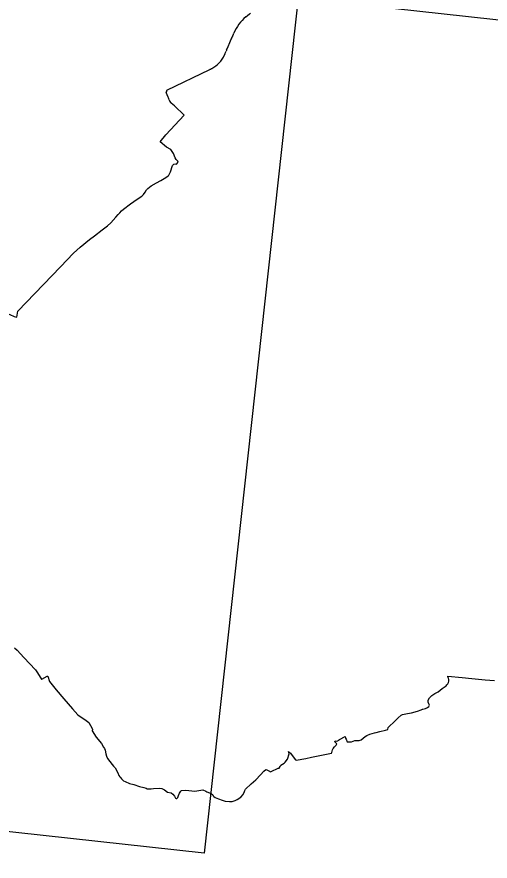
# Model space of a CAD drawing. Extents: x -678204 to -526855, y -1228851 to -1110393.
# Drawn here: x -549538 to -543059, y -1205218 to -1193660 of the extents above; entities that cross this region are included whole.
import ezdxf

# ---------------------------------------------------------------- set-up
doc = ezdxf.new("R2010")
doc.units = 0
for name, color, linetype in [('00_n_cyklo prujezdne rekreacni hlavni', 7, 'Continuous'), ('00_n_cyklo studie rekreacni hlavni', 7, 'Continuous'), ('00_n_cyklo trasovani rekreacni hlavni', 7, 'Continuous'), ('_HELP BIG', 7, 'Continuous')]:
    doc.layers.add(name, color=color, linetype=linetype)

msp = doc.modelspace()

# ---------------------------------------------------------------- linework, layer by layer
at = {"layer": '00_n_cyklo prujezdne rekreacni hlavni'}
for p, q in [((-546588, -1193932), (-546568, -1193883)), ((-546654, -1194087), (-546612, -1193988)), ((-546695, -1194183), (-546685, -1194161)), ((-546684, -1194157), (-546671, -1194128)), ((-547484, -1194665), (-546896, -1194380)), ((-546886, -1194375), (-546871, -1194367)), ((-547492, -1194698), (-547491, -1194688)), ((-547489, -1194676), (-547486, -1194668)), ((-547470, -1194748), (-547491, -1194704)), ((-547453, -1194795), (-547461, -1194770))]:
    msp.add_line(p, q, dxfattribs=at)
for points in [[(-546403, -1193660), (-546380, -1193641), (-546351, -1193617), (-546341, -1193609)], [(-546664, -1194107), (-546666, -1194101), (-546663, -1194094), (-546657, -1194091)], [(-547249, -1195006), (-547380, -1194880), (-547425, -1194841)], [(-547457, -1195828), (-547435, -1195782), (-547406, -1195697), (-547387, -1195675), (-547372, -1195673), (-547351, -1195678), (-547328, -1195649), (-547334, -1195637), (-547356, -1195614), (-547372, -1195588), (-547395, -1195531), (-547432, -1195478), (-547489, -1195442), (-547578, -1195369), (-547497, -1195273), (-547249, -1195006), (-547249, -1195006)], [(-548476, -1196658), (-548369, -1196576), (-548297, -1196523), (-548253, -1196479), (-548185, -1196402), (-548150, -1196364), (-548127, -1196343), (-548104, -1196317), (-548077, -1196292), (-547983, -1196218), (-547936, -1196186), (-547862, -1196139), (-547826, -1196115), (-547802, -1196092), (-547781, -1196061), (-547762, -1196028), (-547743, -1196008), (-547701, -1195974), (-547626, -1195933), (-547567, -1195898), (-547500, -1195857), (-547468, -1195835), (-547457, -1195828)], [(-549538, -1197769), (-549525, -1197689), (-548940, -1197083), (-548761, -1196895), (-548670, -1196814), (-548543, -1196709), (-548476, -1196658)], [(-549923, -1197595), (-549910, -1197542), (-549869, -1197555), (-549896, -1197646), (-549715, -1197701), (-549636, -1197736), (-549576, -1197762), (-549538, -1197769)]]:
    msp.add_lwpolyline(points, dxfattribs=at)
for centre, radius, start, end in [((-546028, -1194110), 585, 129.7958, 157.1831), ((-552123, -1191615), 6000, 336.6949, 337.2769), ((-546395, -1194245), 300, 153.7272, 157), ((-546671, -1194109), 8, 333.7272, 11.8453), ((-546661, -1194084), 8, 302.9464, 337.0003), ((-547058, -1194013), 400, 297.9126, 334.999), ((-546774, -1194119), 98.5, 334.999, 337.3471), ((-547027, -1194110), 300, 295.8241, 297.9126), ((-547431, -1194693), 60.5, 163.228, 175.0532), ((-547482, -1194669), 5, 115.8241, 163.228), ((-547480, -1194699), 12, 175.0532, 205.7978), ((-547605, -1194813), 150, 16.8484, 25.7978), ((-547358, -1194766), 100, 196.8484, 228.0657)]:
    msp.add_arc(centre, radius, start, end, dxfattribs=at)
at = {"layer": '00_n_cyklo studie rekreacni hlavni'}
for points in [[(-549572, -1202299), (-549536, -1202330), (-549442, -1202431), (-549284, -1202597), (-549257, -1202638), (-549220, -1202700), (-549200, -1202727), (-549195, -1202729), (-549124, -1202684), (-549116, -1202684), (-549090, -1202759), (-549002, -1202871), (-548894, -1202998), (-548774, -1203133), (-548704, -1203217), (-548587, -1203293), (-548553, -1203322), (-548531, -1203361), (-548504, -1203413), (-548506, -1203436), (-548453, -1203523), (-548377, -1203607), (-548352, -1203658), (-548338, -1203678), (-548331, -1203701), (-548321, -1203748), (-548310, -1203780), (-548295, -1203813), (-548235, -1203894), (-548217, -1203918), (-548194, -1203943), (-548155, -1204009), (-548141, -1204045), (-548130, -1204063), (-548121, -1204074), (-548105, -1204092), (-548076, -1204119), (-548053, -1204129), (-547997, -1204153), (-547937, -1204170), (-547860, -1204197), (-547799, -1204208), (-547766, -1204218), (-547752, -1204226), (-547736, -1204229), (-547699, -1204229), (-547668, -1204224), (-547579, -1204219), (-547555, -1204223), (-547516, -1204244), (-547474, -1204273), (-547424, -1204284), (-547401, -1204301), (-547380, -1204329), (-547366, -1204358), (-547358, -1204362), (-547347, -1204361), (-547342, -1204358), (-547335, -1204348), (-547326, -1204320), (-547310, -1204288), (-547294, -1204261), (-547283, -1204253), (-547225, -1204245), (-547100, -1204261), (-546994, -1204242), (-546950, -1204262), (-546935, -1204268), (-546879, -1204292), (-546855, -1204310), (-546850, -1204323), (-546843, -1204331), (-546821, -1204345), (-546777, -1204366), (-546726, -1204384), (-546686, -1204397), (-546627, -1204403), (-546589, -1204403), (-546549, -1204389), (-546523, -1204376), (-546473, -1204341), (-546439, -1204308), (-546420, -1204266), (-546416, -1204249), (-546407, -1204231), (-546329, -1204161), (-546267, -1204105), (-546202, -1204036), (-546156, -1203985), (-546131, -1203965), (-546118, -1203968), (-546081, -1203988), (-546070, -1203996), (-546057, -1203990), (-545961, -1203944), (-545947, -1203944), (-545935, -1203923), (-545924, -1203904), (-545880, -1203875), (-545865, -1203864), (-545834, -1203822), (-545811, -1203749), (-545819, -1203716), (-545817, -1203715), (-545808, -1203724), (-545794, -1203739), (-545767, -1203770), (-545724, -1203833), (-545715, -1203838), (-545581, -1203814), (-545504, -1203795), (-545232, -1203741), (-545226, -1203732), (-545217, -1203695), (-545209, -1203675), (-545190, -1203652), (-545166, -1203631), (-545159, -1203611), (-545184, -1203584), (-545181, -1203571), (-545159, -1203574), (-545145, -1203573), (-545133, -1203560), (-545123, -1203553), (-545045, -1203513)], [(-545045, -1203513), (-545037, -1203535), (-545031, -1203550), (-545016, -1203587), (-544957, -1203586), (-544912, -1203568), (-544850, -1203565), (-544824, -1203556), (-544796, -1203536), (-544769, -1203512), (-544747, -1203496), (-544706, -1203481), (-544642, -1203461), (-544620, -1203457), (-544570, -1203445), (-544490, -1203426), (-544461, -1203418), (-544454, -1203390), (-544444, -1203379), (-544427, -1203359), (-544385, -1203324), (-544316, -1203256), (-544276, -1203218), (-544260, -1203209), (-544188, -1203199), (-544133, -1203190), (-544054, -1203165), (-544005, -1203145), (-543984, -1203137), (-543981, -1203136), (-543943, -1203129), (-543916, -1203116), (-543897, -1203102), (-543890, -1203083), (-543898, -1203063), (-543909, -1203041), (-543907, -1203013), (-543890, -1202983), (-543858, -1202950), (-543818, -1202921), (-543771, -1202899), (-543714, -1202856), (-543662, -1202818), (-543662, -1202818), (-543653, -1202804), (-543639, -1202791), (-543630, -1202774), (-543626, -1202756), (-543626, -1202730), (-543629, -1202714), (-543631, -1202708), (-543636, -1202685), (-543441, -1202705), (-543308, -1202718), (-543128, -1202737), (-542998, -1202747)]]:
    msp.add_lwpolyline(points, dxfattribs=at)
at = {"layer": '00_n_cyklo trasovani rekreacni hlavni'}
for p, q in [((-546588, -1193932), (-546568, -1193883)), ((-546654, -1194087), (-546612, -1193988)), ((-546695, -1194183), (-546685, -1194161)), ((-546684, -1194157), (-546671, -1194128)), ((-547484, -1194665), (-546896, -1194380)), ((-546886, -1194375), (-546871, -1194367)), ((-547492, -1194698), (-547491, -1194688)), ((-547489, -1194676), (-547486, -1194668)), ((-547470, -1194748), (-547491, -1194704)), ((-547453, -1194795), (-547461, -1194770))]:
    msp.add_line(p, q, dxfattribs=at)
for points in [[(-546403, -1193660), (-546380, -1193641), (-546351, -1193617), (-546341, -1193609)], [(-546664, -1194107), (-546666, -1194101), (-546663, -1194094), (-546657, -1194091)], [(-547249, -1195006), (-547380, -1194880), (-547425, -1194841)], [(-547457, -1195828), (-547435, -1195782), (-547406, -1195697), (-547387, -1195675), (-547372, -1195673), (-547351, -1195678), (-547328, -1195649), (-547334, -1195637), (-547356, -1195614), (-547372, -1195588), (-547395, -1195531), (-547432, -1195478), (-547489, -1195442), (-547578, -1195369), (-547497, -1195273), (-547249, -1195006), (-547249, -1195006)], [(-548476, -1196658), (-548369, -1196576), (-548297, -1196523), (-548253, -1196479), (-548185, -1196402), (-548150, -1196364), (-548127, -1196343), (-548104, -1196317), (-548077, -1196292), (-547983, -1196218), (-547936, -1196186), (-547862, -1196139), (-547826, -1196115), (-547802, -1196092), (-547781, -1196061), (-547762, -1196028), (-547743, -1196008), (-547701, -1195974), (-547626, -1195933), (-547567, -1195898), (-547500, -1195857), (-547468, -1195835), (-547457, -1195828)], [(-549538, -1197769), (-549525, -1197689), (-548940, -1197083), (-548761, -1196895), (-548670, -1196814), (-548543, -1196709), (-548476, -1196658)], [(-549923, -1197595), (-549910, -1197542), (-549869, -1197555), (-549896, -1197646), (-549715, -1197701), (-549636, -1197736), (-549576, -1197762), (-549538, -1197769)], [(-549572, -1202299), (-549536, -1202330), (-549442, -1202431), (-549284, -1202597), (-549257, -1202638), (-549220, -1202700), (-549200, -1202727), (-549195, -1202729), (-549124, -1202684), (-549116, -1202684), (-549090, -1202759), (-549002, -1202871), (-548894, -1202998), (-548774, -1203133), (-548704, -1203217), (-548587, -1203293), (-548553, -1203322), (-548531, -1203361), (-548504, -1203413), (-548506, -1203436), (-548453, -1203523), (-548377, -1203607), (-548352, -1203658), (-548338, -1203678), (-548331, -1203701), (-548321, -1203748), (-548310, -1203780), (-548295, -1203813), (-548235, -1203894), (-548217, -1203918), (-548194, -1203943), (-548155, -1204009), (-548141, -1204045), (-548130, -1204063), (-548121, -1204074), (-548105, -1204092), (-548076, -1204119), (-548053, -1204129), (-547997, -1204153), (-547937, -1204170), (-547860, -1204197), (-547799, -1204208), (-547766, -1204218), (-547752, -1204226), (-547736, -1204229), (-547699, -1204229), (-547668, -1204224), (-547579, -1204219), (-547555, -1204223), (-547516, -1204244), (-547474, -1204273), (-547424, -1204284), (-547401, -1204301), (-547380, -1204329), (-547366, -1204358), (-547358, -1204362), (-547347, -1204361), (-547342, -1204358), (-547335, -1204348), (-547326, -1204320), (-547310, -1204288), (-547294, -1204261), (-547283, -1204253), (-547225, -1204245), (-547100, -1204261), (-546994, -1204242), (-546950, -1204262), (-546935, -1204268), (-546879, -1204292), (-546855, -1204310), (-546850, -1204323), (-546843, -1204331), (-546821, -1204345), (-546777, -1204366), (-546726, -1204384), (-546686, -1204397), (-546627, -1204403), (-546589, -1204403), (-546549, -1204389), (-546523, -1204376), (-546473, -1204341), (-546439, -1204308), (-546420, -1204266), (-546416, -1204249), (-546407, -1204231), (-546329, -1204161), (-546267, -1204105), (-546202, -1204036), (-546156, -1203985), (-546131, -1203965), (-546118, -1203968), (-546081, -1203988), (-546070, -1203996), (-546057, -1203990), (-545961, -1203944), (-545947, -1203944), (-545935, -1203923), (-545924, -1203904), (-545880, -1203875), (-545865, -1203864), (-545834, -1203822), (-545811, -1203749), (-545819, -1203716), (-545817, -1203715), (-545808, -1203724), (-545794, -1203739), (-545767, -1203770), (-545724, -1203833), (-545715, -1203838), (-545581, -1203814), (-545504, -1203795), (-545232, -1203741), (-545226, -1203732), (-545217, -1203695), (-545209, -1203675), (-545190, -1203652), (-545166, -1203631), (-545159, -1203611), (-545184, -1203584), (-545181, -1203571), (-545159, -1203574), (-545145, -1203573), (-545133, -1203560), (-545123, -1203553), (-545045, -1203513)], [(-545045, -1203513), (-545037, -1203535), (-545031, -1203550), (-545016, -1203587), (-544957, -1203586), (-544912, -1203568), (-544850, -1203565), (-544824, -1203556), (-544796, -1203536), (-544769, -1203512), (-544747, -1203496), (-544706, -1203481), (-544642, -1203461), (-544620, -1203457), (-544570, -1203445), (-544490, -1203426), (-544461, -1203418), (-544454, -1203390), (-544444, -1203379), (-544427, -1203359), (-544385, -1203324), (-544316, -1203256), (-544276, -1203218), (-544260, -1203209), (-544188, -1203199), (-544133, -1203190), (-544054, -1203165), (-544005, -1203145), (-543984, -1203137), (-543981, -1203136), (-543943, -1203129), (-543916, -1203116), (-543897, -1203102), (-543890, -1203083), (-543898, -1203063), (-543909, -1203041), (-543907, -1203013), (-543890, -1202983), (-543858, -1202950), (-543818, -1202921), (-543771, -1202899), (-543714, -1202856), (-543662, -1202818), (-543662, -1202818), (-543653, -1202804), (-543639, -1202791), (-543630, -1202774), (-543626, -1202756), (-543626, -1202730), (-543629, -1202714), (-543631, -1202708), (-543636, -1202685), (-543441, -1202705), (-543308, -1202718), (-543128, -1202737), (-542998, -1202747)]]:
    msp.add_lwpolyline(points, dxfattribs=at)
for centre, radius, start, end in [((-546028, -1194110), 585, 129.7958, 157.1831), ((-552123, -1191615), 6000, 336.6949, 337.2769), ((-546395, -1194245), 300, 153.7272, 157), ((-546671, -1194109), 8, 333.7272, 11.8453), ((-546661, -1194084), 8, 302.9464, 337.0003), ((-547058, -1194013), 400, 297.9126, 334.999), ((-546774, -1194119), 98.5, 334.999, 337.3471), ((-547027, -1194110), 300, 295.8241, 297.9126), ((-547431, -1194693), 60.5, 163.228, 175.0532), ((-547482, -1194669), 5, 115.8241, 163.228), ((-547480, -1194699), 12, 175.0532, 205.7978), ((-547605, -1194813), 150, 16.8484, 25.7978), ((-547358, -1194766), 100, 196.8484, 228.0657)]:
    msp.add_arc(centre, radius, start, end, dxfattribs=at)
at = {"layer": '_HELP BIG'}
for points in [[(-546972, -1205110), (-575259, -1202004), (-573047, -1181859), (-544760, -1184965)], [(-564527, -1219958), (-561421, -1191670), (-541276, -1193882), (-544382, -1222170)]]:
    msp.add_lwpolyline(points, close=True, dxfattribs=at)

doc.saveas('drawing.dxf')
